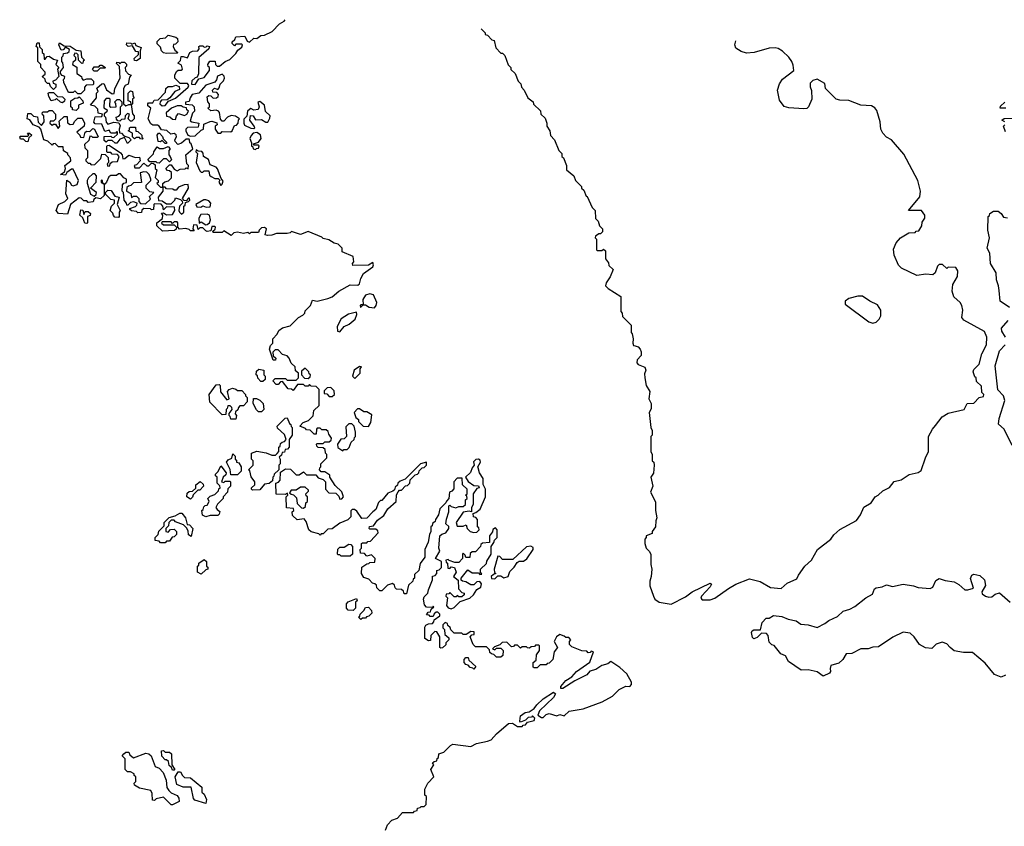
# Model space of a CAD drawing. Extents: x 1861455 to 2058065, y 200073 to 437907.
# Tile 300 of 574: x 1923930 to 1930467, y 389768 to 395123. Entities that reach past the tile are written whole.
import ezdxf

# ---------------------------------------------------------------- set-up
doc = ezdxf.new("R2010")
doc.units = 0

msp = doc.modelspace()

# ---------------------------------------------------------------- linework, layer by layer
at = {"layer": '0CON05XD'}
for points in [[(1924070, 394425), (1924075, 394420), (1924092.5, 394445), (1924090, 394485), (1924081.7, 394491.7), (1924080, 394505), (1924085, 394510), (1924115, 394510), (1924125, 394520), (1924145, 394520), (1924167.5, 394495), (1924167.5, 394462.5), (1924155, 394450), (1924131.7, 394448.3), (1924130, 394435), (1924145, 394422.5), (1924155, 394430), (1924168.3, 394428.3), (1924185, 394400), (1924197.5, 394415), (1924191.7, 394448.3), (1924225, 394480), (1924245, 394480), (1924248.3, 394438.3), (1924265, 394427.5), (1924285, 394430), (1924295, 394450), (1924315, 394470), (1924345, 394470), (1924360, 394435), (1924357.5, 394415), (1924310, 394375), (1924330, 394355), (1924333.3, 394343.3), (1924355, 394340), (1924363.6, 394376.4), (1924375, 394382.5), (1924395, 394380), (1924415, 394400), (1924427, 394397), (1924450, 394345), (1924445, 394340), (1924415, 394340), (1924408.3, 394348.3), (1924395, 394350), (1924388.3, 394321.7), (1924360, 394295), (1924361.7, 394271.7), (1924380, 394255), (1924380, 394205), (1924370, 394195), (1924370, 394185), (1924385, 394170), (1924395, 394170), (1924405, 394160), (1924428.3, 394161.7), (1924468.3, 394201.7), (1924475, 394230), (1924498.3, 394228.3), (1924518.3, 394208.3), (1924520, 394175), (1924510, 394165), (1924515, 394150), (1924528.3, 394151.7), (1924531.7, 394168.3), (1924545, 394180), (1924579.3, 394180.7), (1924590, 394215), (1924578.3, 394228.3), (1924545, 394230), (1924535, 394240), (1924511.7, 394241.7), (1924508.3, 394248.3), (1924508.3, 394281.7), (1924511.7, 394288.3), (1924525, 394290), (1924598.3, 394238.3), (1924610, 394225), (1924615, 394200), (1924628.3, 394201.7), (1924655, 394222.5), (1924698.3, 394208.3), (1924725, 394210), (1924730, 394185), (1924705, 394160), (1924690, 394155), (1924695, 394140), (1924725, 394140), (1924755, 394170), (1924775, 394152.5), (1924787, 394153), (1924805, 394170), (1924818.3, 394168.3), (1924828.3, 394158.3), (1924830, 394135), (1924840, 394125), (1924830, 394075), (1924850, 394055), (1924848.3, 394041.7), (1924840, 394035), (1924865, 394010), (1924880, 394010), (1924880, 393985), (1924850, 393945), (1924851.7, 393921.7), (1924875, 393920), (1924905, 393900), (1924935, 393900), (1924960, 393925), (1924965, 393940), (1924998.3, 393928.3), (1925008.3, 393918.3), (1925010, 393905), (1924990, 393885), (1924987.5, 393855), (1924990, 393845), (1925005, 393832.5), (1925020, 393845), (1925020, 393885), (1925028.3, 393891.7), (1925031.7, 393908.3), (1925050, 393915), (1925060, 393925), (1925058.3, 393938.3), (1925051.7, 393938.3), (1925035, 393920), (1925021.7, 393921.7), (1925010, 393935), (1925050, 394005), (1925048.3, 394028.3), (1925023, 394027), (1924985, 394010), (1924968.3, 393991.7), (1924955, 393990), (1924947, 393997), (1924905, 394000), (1924895, 394010), (1924880, 394010), (1924880, 394035), (1924893, 394047), (1924917, 394053), (1924937, 394073), (1924938.3, 394108.3), (1924925, 394120), (1924911.7, 394121.7), (1924900, 394135), (1924925, 394160), (1924935, 394160), (1924955, 394130), (1924975, 394120), (1924995, 394130), (1925027.5, 394132.5), (1925035, 394140), (1925048.3, 394131.7), (1925050, 394155), (1925040, 394165), (1925032.5, 394225), (1925080, 394265), (1925068.3, 394298.3), (1925060, 394305), (1925057.5, 394325), (1925055, 394330), (1925035, 394330), (1925005, 394302.5), (1924980, 394295), (1924963, 394313), (1924960, 394325), (1924970, 394345), (1924968.3, 394358.3), (1924955, 394367.5), (1924933, 394363), (1924907, 394387), (1924871.7, 394391.7), (1924856.4, 394416.4), (1924845, 394422.5), (1924813, 394423), (1924801.7, 394431.7), (1924782.5, 394465), (1924800, 394535), (1924781.7, 394551.7), (1924780, 394565), (1924785, 394570), (1924815, 394570), (1924821.7, 394588.3), (1924848.3, 394591.7), (1924898.3, 394641.7), (1924900, 394665), (1924915, 394680), (1924945, 394680), (1924967, 394687), (1924988.3, 394678.3), (1924991.7, 394658.3), (1924960, 394645), (1924926.7, 394603.3), (1924908.3, 394591.7), (1924871.7, 394588.3), (1924861.7, 394578.3), (1924860, 394565), (1924875, 394550), (1924895, 394553.3), (1924917.5, 394582.5), (1924965, 394602.5), (1925047.5, 394675), (1925052.5, 394685), (1925045, 394700), (1924995, 394700), (1924960, 394735), (1924960, 394755), (1924971.7, 394778.3), (1924982.5, 394787.5), (1925001.7, 394788.3), (1925010, 394795), (1925005, 394820), (1924980, 394835), (1924998.3, 394851.7), (1925001.7, 394878.3), (1925015, 394877.5), (1925045, 394870), (1925060, 394905), (1925077, 394913), (1925113, 394917), (1925121.7, 394928.3), (1925120, 394945), (1925125, 394950), (1925145, 394950), (1925155, 394940), (1925168.3, 394941.7), (1925175, 394950), (1925190, 394945), (1925185, 394930), (1925118.3, 394871.7), (1925117, 394763), (1925108.3, 394741.7), (1925095, 394737.5), (1925073.9, 394716.1), (1925070, 394695), (1925095, 394693.3), (1925120, 394730), (1925155, 394740), (1925190, 394785), (1925190, 394805), (1925181.7, 394811.7), (1925180, 394825), (1925191.7, 394848.3), (1925228.3, 394848.3), (1925230, 394825), (1925240, 394815), (1925255.8, 394814.2), (1925294, 394846), (1925325, 394858.8), (1925365, 394897.5), (1925379.3, 394920.7), (1925405, 394940), (1925410, 394955), (1925405, 394960), (1925365, 394960), (1925355, 394950), (1925340, 394965), (1925340, 394975), (1925358.3, 394991.7), (1925365, 395010), (1925425, 395012.5), (1925440.7, 394980.7), (1925455, 394973.3), (1925485, 395000), (1925505, 394998.8), (1925531.2, 395018.8), (1925555, 395020), (1925606, 395044), (1925654, 395096), (1925686.4, 395113.6), (1925691.5, 395122.7)], [(1924905, 394897.5), (1924885, 394902.5), (1924872.5, 394915), (1924865, 394940), (1924841.7, 394961.7), (1924841.7, 394978.3), (1924863, 394997), (1924898.3, 395001.7), (1924915, 395020), (1924967, 395007), (1924977, 394997), (1924980, 394975), (1924965, 394960), (1924951.7, 394958.3), (1924950, 394945), (1924960, 394920), (1924980, 394905), (1924975, 394900), (1924905, 394897.5)], [(1926993.6, 395061.4), (1927020, 395035), (1927020, 395025), (1927035, 395020), (1927065, 394990), (1927080, 394985), (1927090, 394935), (1927125, 394900), (1927135, 394900), (1927150, 394885), (1927173, 394823), (1927190, 394805), (1927191.7, 394791.7), (1927220, 394765), (1927240, 394715), (1927257, 394697), (1927262.5, 394675), (1927280, 394655), (1927302.5, 394605), (1927338.3, 394578.3), (1927341.7, 394561.7), (1927388.3, 394518.3), (1927390, 394495), (1927418.3, 394468.3), (1927430, 394435), (1927430, 394415), (1927450, 394385), (1927453, 394353), (1927480, 394325), (1927510, 394255), (1927530, 394235), (1927530, 394215), (1927540, 394205), (1927560, 394155), (1927560, 394125), (1927610, 394085), (1927620, 394055), (1927660, 394015), (1927660, 394005), (1927675, 393990), (1927691.7, 393951.7), (1927698.3, 393948.3), (1927730, 393875), (1927750, 393855), (1927753, 393803), (1927770, 393785), (1927780, 393755), (1927800, 393735), (1927800, 393715), (1927785, 393700), (1927775, 393700), (1927752.5, 393685), (1927750, 393675), (1927760, 393665), (1927760, 393595), (1927765, 393590), (1927795, 393590), (1927805, 393600), (1927818.3, 393588.3), (1927820, 393535), (1927838.3, 393508.3), (1927841.7, 393491.7), (1927870, 393465), (1927850, 393415), (1927822.5, 393375), (1927820, 393355), (1927837, 393337), (1927920, 393285), (1927920, 393185), (1927930, 393175), (1927931.7, 393151.7), (1927990, 393095), (1927990, 393045), (1927997, 393037), (1928002.5, 393005), (1928000, 392975), (1928005, 392960), (1928017, 392957), (1928035, 392950), (1928050, 392935), (1928057, 392917), (1928057, 392893), (1928030, 392865), (1928027.5, 392845), (1928035, 392832.5), (1928080, 392815), (1928087, 392797), (1928078.3, 392771.7), (1928080, 392745), (1928090, 392695), (1928112.5, 392655), (1928107.5, 392605), (1928122.5, 392575), (1928121.7, 392538.3), (1928110, 392515), (1928120, 392415), (1928130, 392395), (1928130, 392365), (1928120, 392355), (1928120, 392255), (1928130, 392235), (1928130, 392195), (1928140, 392185), (1928142.5, 392165), (1928137, 392113), (1928120, 392085), (1928132.5, 392025), (1928117.5, 391985), (1928151.7, 391921.7), (1928150, 391865), (1928160, 391815), (1928152.5, 391795), (1928150, 391755), (1928130, 391725), (1928128.3, 391711.7), (1928090, 391695), (1928090, 391685), (1928080, 391675), (1928080, 391645), (1928090, 391615), (1928110, 391595), (1928120, 391575), (1928120, 391505), (1928127.5, 391475), (1928122.5, 391425), (1928112.5, 391395), (1928112.5, 391365), (1928136.7, 391295), (1928147.5, 391275), (1928175, 391256.7), (1928255, 391242.5), (1928349.2, 391290.8), (1928395, 391324.3), (1928515, 391382.5), (1928522.5, 391375), (1928515, 391357.5), (1928456, 391295), (1928451.2, 391281.2), (1928460.5, 391270.5), (1928515, 391272.2), (1928545, 391281.4), (1928635, 391346.2), (1928685, 391376), (1928775, 391410), (1928845, 391392.9), (1928915, 391352.5), (1928985, 391346.7), (1929025, 391382.5), (1929089.3, 391410.7), (1929100, 391435), (1929143.3, 391495), (1929186.7, 391535), (1929227.5, 391605), (1929315.9, 391674.1), (1929335, 391702.5), (1929375, 391738.8), (1929485, 391797.5), (1929512.5, 391835), (1929533.9, 391886.1), (1929582.5, 391915), (1929610, 391955), (1929630, 391965), (1929660, 391995), (1929705, 392017.5), (1929735, 392057.5), (1929781.7, 392068.3), (1929835, 392102.5), (1929895, 392117.5), (1929915, 392130), (1929943.3, 392215), (1929963.3, 392255), (1929963.8, 392355), (1929990, 392405), (1930010.5, 392429.5), (1930053.9, 392486.1), (1930095, 392510), (1930200, 392535), (1930220, 392575), (1930265, 392577.5), (1930300, 392615), (1930328.3, 392621.7), (1930330, 392635), (1930318.3, 392648.3), (1930315, 392690), (1930281.7, 392721.7), (1930280, 392745), (1930271.7, 392751.7), (1930260, 392785), (1930265, 392800), (1930300, 392835), (1930317.5, 392905), (1930349.2, 392965), (1930350, 393015), (1930335, 393052.5), (1930197.7, 393127.7), (1930183.8, 393145), (1930191.2, 393195), (1930183.8, 393225), (1930173.3, 393245), (1930132.4, 393282.4), (1930120.5, 393320.5), (1930126.1, 393363.9), (1930157, 393417), (1930157.5, 393455), (1930145, 393477.5), (1930095, 393480), (1930085, 393470), (1930057, 393497), (1930035, 393497.5), (1930023, 393487), (1930007, 393443), (1929991.7, 393428.3), (1929945, 393432.5), (1929886.4, 393423.6), (1929785, 393472.5), (1929763.6, 393493.6), (1929735, 393560), (1929731.7, 393598.3), (1929749.3, 393640.7), (1929776.7, 393675), (1929810, 393695), (1929833, 393707), (1929875, 393710), (1929881.7, 393718.3), (1929898.3, 393721.7), (1929920, 393755), (1929921.7, 393778.3), (1929940, 393805), (1929940, 393825), (1929917, 393857), (1929830, 393855), (1929905, 393947.5), (1929910, 393985), (1929892.5, 394055), (1929800.7, 394230.7), (1929717.5, 394325), (1929685, 394342.5), (1929659.3, 394369.3), (1929647.5, 394395), (1929642.5, 394445), (1929620.7, 394520.7), (1929607.7, 394537.7), (1929585, 394551.2), (1929515, 394556.2), (1929435, 394586.2), (1929375, 394587.5), (1929350, 394595), (1929280, 394665), (1929275, 394700), (1929225, 394727.5), (1929195, 394720), (1929178.3, 394701.7), (1929177, 394677), (1929187, 394653), (1929190, 394595), (1929167.5, 394545), (1929156.4, 394533.6), (1929135, 394530), (1929037, 394537), (1929005, 394546.7), (1928975, 394587.5), (1928960, 394655), (1928975, 394697.5), (1928995, 394728.8), (1929070, 394785), (1929065, 394820), (1929056.7, 394845), (1929036.7, 394875), (1928995, 394913.3), (1928965, 394931.2), (1928945, 394936.7), (1928906.4, 394933.6), (1928806.1, 394903.9), (1928755, 394900), (1928720.5, 394910.5), (1928683.9, 394933.9), (1928678.8, 394955), (1928684, 394981.8)], [(1924155, 394660), (1924135, 394680), (1924128.3, 394698.3), (1924115, 394700), (1924101.7, 394711.7), (1924098.3, 394728.3), (1924080, 394745), (1924098.3, 394761.7), (1924100, 394775), (1924070, 394805), (1924070, 394825), (1924050, 394845), (1924050, 394935), (1924040, 394945), (1924045, 394970), (1924058.3, 394968.3), (1924061.7, 394941.7), (1924080, 394925), (1924080, 394905), (1924090, 394895), (1924091.7, 394861.7), (1924098.3, 394861.7), (1924111.7, 394878.3), (1924125, 394880), (1924155, 394860), (1924180, 394855), (1924170, 394825), (1924190, 394805), (1924180, 394795), (1924190, 394745), (1924168.3, 394721.7), (1924150, 394715), (1924151.7, 394701.7), (1924170, 394695), (1924170, 394675), (1924155, 394660)], [(1924335, 394630), (1924315, 394630), (1924295, 394650), (1924285, 394640), (1924255, 394640), (1924222.5, 394705), (1924220, 394725), (1924228.3, 394731.7), (1924230, 394745), (1924211.7, 394751.7), (1924200, 394765), (1924201.7, 394778.3), (1924220, 394805), (1924217, 394837), (1924210, 394845), (1924210, 394875), (1924218.3, 394881.7), (1924221.7, 394898.3), (1924248.3, 394901.7), (1924258.3, 394911.7), (1924260, 394925), (1924235, 394940), (1924218.3, 394921.7), (1924205, 394920), (1924190, 394955), (1924195, 394970), (1924225, 394950), (1924265, 394947.5), (1924305, 394920), (1924337, 394917), (1924340, 394875), (1924360, 394855), (1924351.7, 394848.3), (1924350, 394835), (1924342.5, 394832.5), (1924320, 394855), (1924318.3, 394888.3), (1924308.3, 394898.3), (1924295, 394900), (1924290, 394885), (1924300, 394875), (1924300, 394855), (1924281.7, 394838.3), (1924280, 394825), (1924308.3, 394808.3), (1924310, 394765), (1924340, 394745), (1924341.7, 394731.7), (1924351.7, 394721.7), (1924375, 394730), (1924405, 394730), (1924420, 394715), (1924420, 394695), (1924415, 394690), (1924371.7, 394688.3), (1924360, 394675), (1924360, 394655), (1924335, 394630)], [(1924705, 394850), (1924691.7, 394851.7), (1924690, 394865), (1924718.3, 394891.7), (1924718.3, 394908.3), (1924701.7, 394911.7), (1924678.3, 394948.3), (1924650, 394945), (1924640, 394955), (1924641.7, 394968.3), (1924667, 394967), (1924675, 394960), (1924695, 394970), (1924701.7, 394951.7), (1924737.5, 394937.5), (1924730, 394915), (1924730, 394865), (1924705, 394850)], [(1924645, 394300), (1924625, 394340), (1924595, 394330), (1924575, 394302.5), (1924563, 394303), (1924545, 394320), (1924515, 394320), (1924505, 394310), (1924491.7, 394321.7), (1924491.7, 394348.3), (1924535, 394350), (1924541.7, 394341.7), (1924555, 394340), (1924578.3, 394361.7), (1924580, 394375), (1924575, 394380), (1924565, 394370), (1924535, 394370), (1924525, 394390), (1924495, 394380), (1924475, 394430), (1924431.7, 394431.7), (1924422.5, 394442.5), (1924431.7, 394478.3), (1924475, 394480), (1924480, 394495), (1924451.7, 394501.7), (1924448.3, 394528.3), (1924428.3, 394548.3), (1924400, 394555), (1924440, 394605), (1924440, 394635), (1924450, 394645), (1924441.7, 394668.3), (1924475, 394697.5), (1924488.3, 394698.3), (1924507, 394657), (1924545, 394630), (1924557, 394633), (1924562.5, 394665), (1924597.5, 394735), (1924591.7, 394811.7), (1924571.7, 394831.7), (1924575, 394840), (1924588.3, 394838.3), (1924595, 394830), (1924605, 394840), (1924625, 394840), (1924638.3, 394828.3), (1924640, 394815), (1924630, 394805), (1924633, 394783), (1924651.7, 394761.7), (1924670, 394755), (1924658.3, 394741.7), (1924650, 394695), (1924630, 394685), (1924620, 394665), (1924620, 394565), (1924635, 394550), (1924655, 394560), (1924670, 394560), (1924678.3, 394498.3), (1924690, 394485), (1924690, 394465), (1924675, 394450), (1924665, 394450), (1924650, 394465), (1924660, 394495), (1924645, 394500), (1924630, 394485), (1924628.3, 394461.7), (1924605, 394460), (1924595, 394450), (1924581.7, 394451.7), (1924571.7, 394461.7), (1924570, 394475), (1924588.3, 394481.7), (1924600, 394495), (1924600, 394545), (1924610, 394555), (1924610, 394575), (1924595, 394590), (1924575, 394590), (1924560, 394575), (1924567, 394567), (1924568.3, 394541.7), (1924535, 394540), (1924528.3, 394548.3), (1924530, 394595), (1924525, 394600), (1924505, 394600), (1924490, 394585), (1924488.3, 394538.3), (1924510, 394525), (1924508.3, 394511.7), (1924491.7, 394498.3), (1924490, 394485), (1924500, 394475), (1924503, 394443), (1924515, 394430), (1924555, 394442.5), (1924588.3, 394438.3), (1924597.5, 394417.5), (1924590, 394395), (1924591.7, 394371.7), (1924605, 394370), (1924621.7, 394351.7), (1924655, 394340), (1924670, 394325), (1924645, 394300)], [(1924445, 394780), (1924425, 394780), (1924413, 394793), (1924425, 394810), (1924455, 394810), (1924465, 394820), (1924475, 394820), (1924500, 394805), (1924495, 394800), (1924465, 394800), (1924445, 394780)], [(1925065, 394350), (1925095, 394352.5), (1925135, 394390), (1925150, 394395), (1925151.7, 394428.3), (1925195, 394447.5), (1925205, 394450), (1925238.3, 394438.3), (1925240, 394425), (1925227.5, 394415), (1925227.5, 394395), (1925245, 394370), (1925265, 394370), (1925275, 394380), (1925331.7, 394378.3), (1925340, 394385), (1925355, 394420), (1925368.3, 394421.7), (1925380, 394435), (1925383, 394457), (1925390, 394465), (1925363.3, 394483.3), (1925335, 394487.5), (1925310, 394475), (1925285, 394450), (1925275, 394450), (1925263, 394463), (1925257, 394507), (1925250, 394515), (1925235, 394522.5), (1925198.3, 394518.3), (1925180, 394535), (1925190, 394545), (1925190, 394565), (1925178.3, 394578.3), (1925175, 394610), (1925185, 394620), (1925198.3, 394618.3), (1925215, 394602.5), (1925237, 394603), (1925248.3, 394611.7), (1925250, 394625), (1925238.3, 394638.3), (1925211.7, 394641.7), (1925210, 394655), (1925223, 394667), (1925245, 394660), (1925255, 394670), (1925260, 394695), (1925283, 394717), (1925290, 394735), (1925288.3, 394748.3), (1925275, 394760), (1925242.3, 394747.7), (1925237, 394723), (1925225, 394707.5), (1925165, 394687.5), (1925120, 394635), (1925075, 394626.2), (1925061.2, 394605), (1925055, 394580), (1925030, 394575), (1925031.7, 394561.7), (1925075, 394557.5), (1925087.5, 394545), (1925090, 394515), (1925078.3, 394501.7), (1925061.7, 394451.7), (1925073.6, 394443.6), (1925120, 394435), (1925115, 394410), (1925043, 394407), (1925033, 394397), (1925032.5, 394385), (1925046.2, 394356.2), (1925065, 394350)], [(1924215, 394570), (1924200, 394575), (1924175, 394600), (1924165, 394590), (1924140, 394585), (1924123, 394613), (1924120, 394635), (1924125, 394640), (1924155, 394640), (1924181.7, 394611.7), (1924215, 394610), (1924230, 394595), (1924228.3, 394581.7), (1924215, 394570)], [(1924675, 394560), (1924670, 394560), (1924668.3, 394578.3), (1924650, 394585), (1924650, 394635), (1924665, 394650), (1924680, 394645), (1924682.5, 394612.5), (1924690, 394605), (1924680, 394595), (1924680, 394565), (1924675, 394560)], [(1924305, 394520), (1924280, 394525), (1924280, 394535), (1924270, 394545), (1924270, 394585), (1924295, 394602.5), (1924317, 394603), (1924325, 394610), (1924350, 394585), (1924351.7, 394568.3), (1924320, 394555), (1924320, 394535), (1924305, 394520)], [(1925485, 394400), (1925490, 394405), (1925487.5, 394415), (1925457.5, 394455), (1925463, 394487), (1925480, 394485), (1925495, 394457.5), (1925535, 394460), (1925565, 394442.5), (1925577.5, 394442.5), (1925591.7, 394468.3), (1925592.5, 394485), (1925563, 394513), (1925556.2, 394556.2), (1925525, 394580), (1925510, 394575), (1925520, 394545), (1925513, 394527), (1925485, 394522.5), (1925465, 394532.5), (1925455, 394527.5), (1925442.5, 394515), (1925438.3, 394481.7), (1925418.3, 394461.7), (1925417.5, 394435), (1925423.3, 394423.3), (1925465, 394402.5), (1925485, 394400)], [(1930477.5, 394535), (1930440, 394535), (1930441.7, 394548.3), (1930470, 394575)], [(1926235, 391510), (1926248.3, 391511.7), (1926255, 391520), (1926288.3, 391521.7), (1926290, 391545), (1926265, 391570), (1926235, 391560), (1926218.3, 391578.3), (1926191.7, 391581.7), (1926190, 391605), (1926200, 391615), (1926200, 391645), (1926205, 391650), (1926235, 391650), (1926241.7, 391658.3), (1926258.3, 391661.7), (1926310, 391715), (1926308.3, 391728.3), (1926295, 391740), (1926255, 391740), (1926250, 391745), (1926251.7, 391758.3), (1926278.3, 391761.7), (1926305, 391800), (1926348.3, 391831.7), (1926373.6, 391876.4), (1926430, 391925), (1926432.5, 391967.5), (1926441.7, 391988.3), (1926451.7, 391998.3), (1926465, 392000), (1926491.7, 392028.3), (1926505, 392030), (1926520, 392045), (1926521.7, 392068.3), (1926555, 392100), (1926570, 392105), (1926580, 392115), (1926581.7, 392128.3), (1926601.7, 392148.3), (1926615, 392150), (1926630, 392165), (1926630, 392185), (1926590, 392175), (1926488.3, 392071.7), (1926455, 392060), (1926440, 392045), (1926438.3, 392031.7), (1926421.7, 392018.3), (1926418.3, 392001.7), (1926408.3, 391991.7), (1926375, 391980), (1926335, 391930), (1926325, 391930), (1926311.7, 391918.3), (1926295, 391870), (1926273.6, 391856.4), (1926235, 391812.5), (1926201.7, 391811.7), (1926169.3, 391859.3), (1926151.7, 391871.7), (1926138.3, 391871.7), (1926128.3, 391861.7), (1926127.5, 391822.5), (1926108.3, 391801.7), (1926055, 391780), (1926005, 391742.5), (1925975, 391740), (1925945, 391710), (1925931.7, 391708.3), (1925925, 391700), (1925915, 391710), (1925865, 391722.5), (1925850, 391735), (1925831.7, 391791.7), (1925818.3, 391808.3), (1925773, 391803), (1925741.7, 391831.7), (1925740, 391855), (1925750, 391865), (1925748.3, 391878.3), (1925701.7, 391881.7), (1925700, 391955), (1925710, 391965), (1925708.3, 391978.3), (1925695, 391970), (1925631.7, 391971.7), (1925630, 392045), (1925648.3, 392051.7), (1925660, 392065), (1925661.7, 392118.3), (1925695, 392140), (1925728.3, 392138.3), (1925765, 392100), (1925785, 392100), (1925815, 392120), (1925835, 392100), (1925895, 392100), (1925911.7, 392081.7), (1925945, 392070), (1925960, 392055), (1925960, 392005), (1925981.7, 391981.7), (1926028.3, 391978.3), (1926048.3, 391958.3), (1926055, 391940), (1926068.3, 391941.7), (1926080, 391955), (1926068.3, 391988.3), (1926025, 392030), (1925990, 392085), (1925988.3, 392098.3), (1925955, 392120), (1925931.7, 392121.7), (1925920, 392135), (1925921.7, 392148.3), (1925930, 392155), (1925930, 392175), (1925970, 392215), (1925970, 392235), (1925960, 392245), (1925958.3, 392268.3), (1925945, 392280), (1925911.7, 392281.7), (1925901.7, 392291.7), (1925900, 392305), (1925905, 392310), (1925945, 392310), (1925955, 392320), (1925985, 392320), (1925998.3, 392331.7), (1926000, 392345), (1925981.7, 392371.7), (1925978.3, 392388.3), (1925965, 392400), (1925935, 392400), (1925925, 392410), (1925905, 392410), (1925900, 392405), (1925898.3, 392371.7), (1925885, 392370), (1925858.3, 392398.3), (1925835, 392400), (1925828.3, 392408.3), (1925790, 392425), (1925811.7, 392448.3), (1925848.3, 392461.7), (1925878.3, 392491.7), (1925881.7, 392528.3), (1925918.3, 392561.7), (1925918.3, 392668.3), (1925898.3, 392688.3), (1925865, 392690), (1925855, 392700), (1925845, 392690), (1925825, 392690), (1925815, 392700), (1925775, 392700), (1925745, 392660), (1925735, 392670), (1925711.7, 392671.7), (1925675, 392720), (1925661.7, 392718.3), (1925645, 392700), (1925631.7, 392701.7), (1925610, 392725), (1925625, 392740), (1925695, 392740), (1925705, 392730), (1925765, 392730), (1925780, 392745), (1925780, 392775), (1925761.7, 392791.7), (1925758.3, 392818.3), (1925731.7, 392841.7), (1925720, 392875), (1925705, 392890), (1925675, 392900), (1925645, 392930), (1925625, 392930), (1925610, 392915), (1925611.7, 392891.7), (1925630, 392875), (1925628.3, 392861.7), (1925611.7, 392861.7), (1925587.5, 392935), (1925595, 392960), (1925610, 392975), (1925610, 393005), (1925640, 393035), (1925650.7, 393059.3), (1925675, 393076.7), (1925725, 393090), (1925780, 393145), (1925809.3, 393160.7), (1925822.5, 393175), (1925825, 393190), (1925860, 393225), (1925875, 393260), (1925905, 393253.3), (1925975, 393272.5), (1926005, 393282.5), (1926049.3, 393320.7), (1926125, 393362.5), (1926175, 393360), (1926185, 393370), (1926194, 393405), (1926211.7, 393438.3), (1926275, 393482.5), (1926280, 393495), (1926275, 393510), (1926245, 393492.5), (1926141.7, 393491.7), (1926140, 393505), (1926147.5, 393515), (1926145, 393550), (1926071.7, 393581.7), (1926070, 393605), (1926045, 393632.5), (1926018.3, 393638.3), (1925981.7, 393661.7), (1925945, 393670), (1925935, 393680), (1925845, 393717.5), (1925795, 393697.5), (1925735, 393717.5), (1925725, 393707.5), (1925705, 393702.5), (1925635, 393703.3), (1925605, 393692.5), (1925575, 393690), (1925560, 393695), (1925567.5, 393735), (1925555, 393742.5), (1925535, 393740), (1925520, 393725), (1925515, 393710), (1925465, 393710), (1925455, 393700), (1925445, 393710), (1925415, 393702.5), (1925375, 393712.5), (1925351.7, 393708.3), (1925335, 393690), (1925285, 393720), (1925275, 393710), (1925215, 393710), (1925211.7, 393718.3), (1925227, 393733), (1925230, 393745), (1925225, 393750), (1925205, 393750), (1925198.3, 393721.7), (1925175, 393717.5), (1925165, 393720), (1925145, 393740), (1925125, 393740), (1925115, 393730), (1925108.3, 393758.3), (1925085, 393760), (1925080, 393735), (1925088.3, 393721.7), (1925065, 393720), (1925055, 393730), (1925033, 393737), (1924991.7, 393731.7), (1924980, 393745), (1924980, 393775), (1924975, 393780), (1924955, 393780), (1924945, 393770), (1924935, 393780), (1924875, 393780), (1924871.7, 393771.7), (1924885, 393760), (1924955, 393760), (1924970, 393745), (1924968.3, 393731.7), (1924957, 393723), (1924878.3, 393718.3), (1924840, 393755), (1924840, 393775), (1924877, 393803), (1924880, 393825), (1924871.7, 393838.3), (1924885, 393840), (1924905, 393827.5), (1924945, 393830), (1924960, 393855), (1924958.3, 393878.3), (1924905, 393880), (1924885, 393860), (1924880, 393885), (1924868.3, 393898.3), (1924825, 393900), (1924820, 393895), (1924818.3, 393861.7), (1924805, 393860), (1924797.5, 393867.5), (1924755, 393870), (1924741.7, 393858.3), (1924738.3, 393841.7), (1924715, 393840), (1924705, 393850), (1924673, 393853), (1924661.7, 393861.7), (1924661.7, 393868.3), (1924698.3, 393881.7), (1924708.3, 393891.7), (1924710, 393905), (1924685, 393912.5), (1924665, 393910), (1924648.3, 393891.7), (1924641.7, 393891.7), (1924640, 393905), (1924622.5, 393925), (1924620, 393975), (1924610, 393985), (1924613, 394027), (1924621.7, 394038.3), (1924638.3, 394041.7), (1924640, 394065), (1924621.7, 394071.7), (1924598.3, 394098.3), (1924585, 394100), (1924571.7, 394088.3), (1924535, 394087.5), (1924520.7, 394079.3), (1924507, 394043), (1924495, 394030), (1924480, 394040), (1924480, 394055), (1924471.7, 394058.3), (1924471.7, 394041.7), (1924490, 394030), (1924490, 393955), (1924467, 393933), (1924435, 393940), (1924421.7, 393928.3), (1924417.5, 393912.5), (1924385, 393910), (1924375, 393920), (1924355, 393920), (1924338.3, 393938.3), (1924325, 393940), (1924267.5, 393895), (1924248.3, 393831.7), (1924187, 393837), (1924172.5, 393855), (1924187.5, 393895), (1924230, 393915), (1924250, 393935), (1924237, 393967), (1924243, 394057), (1924262.5, 394045), (1924273.6, 394023.6), (1924285, 394020), (1924311.7, 394028.3), (1924320, 394055), (1924285, 394130), (1924275, 394130), (1924242.5, 394107.5), (1924235, 394090), (1924200, 394095), (1924228.3, 394111.7), (1924233.3, 394135), (1924230, 394155), (1924270, 394185), (1924267.5, 394205), (1924250, 394225), (1924250, 394235), (1924221.7, 394251.7), (1924218.3, 394278.3), (1924188.3, 394278.3), (1924165, 394300), (1924151.7, 394298.3), (1924145, 394290), (1924117, 394317), (1924090, 394325), (1924070, 394395), (1924058.3, 394408.3), (1924020, 394425), (1923998.3, 394458.3), (1923980, 394465), (1923985, 394500), (1924005, 394500), (1924021.7, 394481.7), (1924048.3, 394478.3), (1924053, 394443), (1924070, 394425)], [(1924965, 394460), (1924970, 394485), (1924985, 394500), (1925025, 394487.5), (1925040, 394495), (1925050, 394515), (1925040, 394525), (1925038.3, 394538.3), (1925015, 394542.5), (1925001.7, 394551.7), (1924975, 394551.2), (1924937.5, 394535), (1924902.5, 394505), (1924905, 394482.5), (1924927, 394477), (1924945, 394462.5), (1924965, 394460)], [(1930470, 394445), (1930450, 394455), (1930465, 394466.7), (1930530, 394470)], [(1923985, 394312.5), (1923970, 394315), (1923955, 394330), (1923935, 394330), (1923930, 394345), (1923935, 394350), (1923985, 394350), (1923990, 394355), (1923981.7, 394368.3), (1923995, 394370), (1924010, 394355), (1923991.7, 394338.3), (1923985, 394312.5)], [(1924745, 394330), (1924731.7, 394331.7), (1924725, 394340), (1924705, 394340), (1924691.7, 394331.7), (1924680, 394345), (1924678.3, 394368.3), (1924650, 394385), (1924658.3, 394391.7), (1924660, 394405), (1924665, 394410), (1924698.3, 394408.3), (1924701.7, 394381.7), (1924715, 394380), (1924740, 394355), (1924741.7, 394341.7), (1924750, 394335), (1924745, 394330)], [(1924905, 394300), (1924895, 394300), (1924875, 394320), (1924865, 394312.5), (1924850, 394315), (1924842.5, 394355), (1924851.7, 394368.3), (1924858.3, 394368.3), (1924878.3, 394348.3), (1924881.7, 394331.7), (1924905, 394310), (1924905, 394300)], [(1925495, 394260), (1925501.7, 394268.3), (1925515, 394270), (1925520, 394285), (1925515, 394290), (1925485, 394290), (1925481.7, 394298.3), (1925515, 394310), (1925533.3, 394335), (1925528.3, 394358.3), (1925503.9, 394373.9), (1925480.8, 394369.2), (1925465.7, 394354.3), (1925458.8, 394335), (1925470, 394305), (1925470, 394285), (1925478.3, 394278.3), (1925480, 394265), (1925495, 394260)], [(1930475, 394377.5), (1930462.5, 394415), (1930470, 394425)], [(1924855, 394170), (1924841.7, 394171.7), (1924835, 394180), (1924795, 394180), (1924780, 394195), (1924818.3, 394231.7), (1924820, 394245), (1924841.7, 394278.3), (1924858.3, 394268.3), (1924885, 394267.5), (1924915, 394280), (1924930, 394265), (1924920, 394255), (1924920, 394225), (1924930, 394215), (1924937, 394193), (1924925, 394180), (1924905, 394200), (1924885, 394200), (1924855, 394170)], [(1925265, 394022.5), (1925275, 394030), (1925281.7, 394051.7), (1925268.3, 394068.3), (1925243.6, 394133.6), (1925233.6, 394143.6), (1925195, 394160), (1925182.5, 394195), (1925150, 394215), (1925147, 394237), (1925138.3, 394248.3), (1925115, 394250), (1925101.7, 394258.3), (1925100, 394245), (1925110, 394235), (1925102.5, 394175), (1925125, 394120), (1925135, 394110), (1925145, 394110), (1925155, 394120), (1925185, 394120), (1925191.2, 394091.2), (1925200.7, 394080.7), (1925225, 394067.5), (1925247.5, 394067.5), (1925258.3, 394058.3), (1925252.5, 394045), (1925265, 394022.5)], [(1924765, 393900), (1924798.3, 393931.7), (1924791.7, 393948.3), (1924820, 393975), (1924795, 393980), (1924770, 394005), (1924770, 394025), (1924800, 394055), (1924800, 394065), (1924790, 394095), (1924775, 394110), (1924755, 394112.5), (1924730, 394105), (1924738.3, 394041.7), (1924685, 394040), (1924668.3, 394021.7), (1924651.7, 394018.3), (1924641.7, 394008.3), (1924640, 393985), (1924668.3, 393968.3), (1924671.7, 393941.7), (1924685, 393950), (1924705, 393950), (1924720, 393935), (1924720, 393915), (1924731.7, 393901.7), (1924765, 393900)], [(1924425, 393950), (1924438.3, 393961.7), (1924440, 393975), (1924400, 394005), (1924437, 394043), (1924440, 394085), (1924428.3, 394098.3), (1924415, 394100), (1924386.4, 394073.6), (1924377.5, 394055), (1924377, 394037), (1924400, 393965), (1924425, 393950)], [(1924585, 393810), (1924561.7, 393811.7), (1924551.7, 393821.7), (1924548.3, 393838.3), (1924530, 393855), (1924540, 393885), (1924560, 393905), (1924560, 393925), (1924535, 393930), (1924501.7, 393961.7), (1924500, 393975), (1924515, 393990), (1924538.3, 393988.3), (1924561.7, 393951.7), (1924590, 393945), (1924577.5, 393895), (1924597.5, 393855), (1924590, 393845), (1924590, 393815), (1924585, 393810)], [(1925168.3, 393878.3), (1925195, 393880), (1925200, 393905), (1925185, 393920), (1925165, 393927.5), (1925153, 393927), (1925100, 393895), (1925105, 393880), (1925131.7, 393878.3), (1925145, 393887.5), (1925168.3, 393878.3)], [(1924375, 393770), (1924361.7, 393771.7), (1924348.3, 393808.3), (1924330, 393825), (1924335, 393860), (1924348.3, 393858.3), (1924355, 393830), (1924365, 393850), (1924385, 393850), (1924400, 393835), (1924398.3, 393821.7), (1924380, 393815), (1924380, 393775), (1924375, 393770)], [(1930501.7, 393211.7), (1930440, 393255), (1930432, 393325), (1930428.8, 393355), (1930414.2, 393395), (1930412.7, 393442.7), (1930376.2, 393505), (1930371.7, 393571.7), (1930353.3, 393605), (1930367.5, 393675), (1930356.7, 393725), (1930360, 393815), (1930368.3, 393821.7), (1930370, 393835), (1930395, 393852.5), (1930425, 393852.5), (1930446.4, 393836.4), (1930461.7, 393811.7), (1930487, 393807)], [(1925165, 393760), (1925175, 393762.5), (1925190, 393775), (1925197.5, 393795), (1925190, 393825), (1925175, 393832.5), (1925131.7, 393828.3), (1925120, 393805), (1925121.7, 393771.7), (1925135, 393780), (1925165, 393760)], [(1926285, 393210), (1926297.5, 393225), (1926300, 393245), (1926280, 393295), (1926255, 393303.3), (1926226.4, 393293.6), (1926207.5, 393265), (1926210, 393230), (1926195, 393230), (1926190, 393225), (1926191.7, 393211.7), (1926210, 393230), (1926225, 393230), (1926250, 393215), (1926285, 393210)], [(1929595, 393108.8), (1929615, 393113.8), (1929636.7, 393135), (1929646.4, 393156.4), (1929646.2, 393195), (1929625, 393230), (1929575, 393253.3), (1929525, 393286.2), (1929495, 393286.2), (1929435, 393271.2), (1929410, 393255), (1929410, 393235), (1929566.4, 393116.4), (1929595, 393108.8)], [(1926055, 393050), (1926083.8, 393086.2), (1926118.3, 393101.7), (1926156.4, 393133.6), (1926167.5, 393165), (1926165, 393180), (1926113, 393167), (1926065, 393137.5), (1926037.5, 393085), (1926040, 393055), (1926055, 393050)], [(1930474, 393015), (1930451.2, 393055), (1930448.8, 393075), (1930493.1, 393125)], [(1930518.8, 392295), (1930466.2, 392405), (1930428.3, 392438.3), (1930432.2, 392475), (1930469.5, 392595), (1930462.5, 392625), (1930423.3, 392665), (1930407.1, 392825), (1930435.7, 392925), (1930472.9, 392965)], [(1925545, 392720), (1925531.7, 392721.7), (1925511.7, 392741.7), (1925508.3, 392758.3), (1925500, 392765), (1925501.7, 392788.3), (1925518.3, 392801.7), (1925550, 392795), (1925550, 392765), (1925560, 392755), (1925560, 392735), (1925545, 392720)], [(1925845, 392740), (1925858.3, 392751.7), (1925860, 392765), (1925851.7, 392771.7), (1925850, 392785), (1925825, 392810), (1925801.7, 392788.3), (1925800, 392765), (1925821.7, 392741.7), (1925845, 392740)], [(1926155, 392740), (1926190, 392775), (1926190, 392805), (1926198.3, 392818.3), (1926185, 392820), (1926150, 392795), (1926140, 392755), (1926155, 392740)], [(1925365, 392470), (1925331.7, 392471.7), (1925328.3, 392488.3), (1925320, 392495), (1925321.7, 392508.3), (1925340, 392535), (1925338.3, 392548.3), (1925328.3, 392558.3), (1925311.7, 392558.3), (1925308.3, 392541.7), (1925300, 392535), (1925298.3, 392501.7), (1925275, 392500), (1925193, 392583), (1925187.5, 392635), (1925235, 392697.5), (1925255, 392700), (1925260, 392695), (1925263, 392653), (1925305, 392600), (1925320, 392605), (1925310, 392655), (1925321.7, 392668.3), (1925343, 392677), (1925365, 392670), (1925375, 392660), (1925405, 392660), (1925430, 392635), (1925430, 392625), (1925440, 392615), (1925440, 392585), (1925415, 392560), (1925391.7, 392558.3), (1925381.7, 392548.3), (1925378.3, 392531.7), (1925361.7, 392518.3), (1925360, 392505), (1925370, 392495), (1925365, 392470)], [(1926005, 392620), (1926020, 392635), (1926018.3, 392658.3), (1925995, 392680), (1925971.7, 392678.3), (1925951.7, 392658.3), (1925951.7, 392641.7), (1925968.3, 392638.3), (1925985, 392620), (1926005, 392620)], [(1925535, 392520), (1925515, 392520), (1925503, 392533), (1925480, 392575), (1925481.7, 392608.3), (1925501.7, 392608.3), (1925525, 392597.5), (1925547.5, 392575), (1925550, 392535), (1925535, 392520)], [(1926245, 392422.5), (1926261.7, 392448.3), (1926268.3, 392498.3), (1926235, 392520), (1926215, 392520), (1926185, 392540), (1926171.7, 392538.3), (1926150, 392515), (1926161.7, 392481.7), (1926178.3, 392468.3), (1926180, 392455), (1926210, 392425), (1926245, 392422.5)], [(1925475, 392000), (1925470, 392005), (1925470, 392015), (1925490, 392035), (1925490, 392055), (1925466.7, 392086.7), (1925457, 392127), (1925450, 392135), (1925480, 392165), (1925480, 392195), (1925470, 392205), (1925470, 392245), (1925505, 392257.5), (1925567, 392247), (1925605, 392232.5), (1925627.5, 392232.5), (1925638.3, 392241.7), (1925650, 392255), (1925650, 392285), (1925658.3, 392291.7), (1925661.7, 392308.3), (1925671.7, 392318.3), (1925688.3, 392321.7), (1925700, 392335), (1925688.3, 392368.3), (1925641.7, 392411.7), (1925640, 392425), (1925691.7, 392478.3), (1925705, 392480), (1925721.7, 392441.7), (1925730, 392435), (1925731.7, 392421.7), (1925740, 392415), (1925740, 392365), (1925720, 392335), (1925720, 392285), (1925708.3, 392271.7), (1925691.7, 392268.3), (1925688.3, 392251.7), (1925671.7, 392248.3), (1925668.3, 392231.7), (1925651.7, 392218.3), (1925660, 392205), (1925660, 392175), (1925650, 392165), (1925650, 392135), (1925620, 392105), (1925618.3, 392091.7), (1925610, 392085), (1925608.3, 392061.7), (1925587, 392043), (1925555, 392040), (1925525, 392002.5), (1925475, 392000)], [(1926075, 392260), (1926081.7, 392268.3), (1926105, 392270), (1926118.3, 392281.7), (1926131.7, 392318.3), (1926150, 392335), (1926151.7, 392348.3), (1926160, 392355), (1926160, 392385), (1926150, 392425), (1926135, 392440), (1926115, 392440), (1926095, 392420), (1926100, 392355), (1926085, 392340), (1926061.7, 392338.3), (1926040, 392305), (1926041.7, 392281.7), (1926075, 392260)], [(1925375, 392100), (1925331.7, 392101.7), (1925327, 392137), (1925302.5, 392185), (1925315, 392200), (1925338.3, 392211.7), (1925345, 392240), (1925360, 392225), (1925360, 392205), (1925368.3, 392198.3), (1925370, 392185), (1925385, 392180), (1925400, 392155), (1925400, 392125), (1925375, 392100)], [(1925165, 391822.5), (1925143, 391833), (1925140, 391865), (1925148.3, 391871.7), (1925151.7, 391888.3), (1925161.7, 391898.3), (1925175, 391900), (1925187, 391923), (1925180, 391945), (1925195, 391960), (1925225, 391970), (1925250, 391995), (1925251.7, 392008.3), (1925260, 392015), (1925258.3, 392028.3), (1925240, 392045), (1925240, 392085), (1925230, 392095), (1925230, 392105), (1925247, 392123), (1925265, 392160), (1925300, 392115), (1925298.3, 392101.7), (1925280, 392085), (1925270, 392055), (1925285, 392050), (1925295, 392060), (1925325, 392060), (1925330, 392055), (1925330, 392025), (1925311.7, 392008.3), (1925310, 391985), (1925280, 391955), (1925280, 391945), (1925243.6, 391906.4), (1925232.5, 391885), (1925240, 391870), (1925258.3, 391858.3), (1925255, 391840), (1925245, 391830), (1925195, 391830), (1925165, 391822.5)], [(1926945, 391717.5), (1926965, 391720), (1926980, 391735), (1926978.3, 391748.3), (1926970, 391755), (1926970, 391805), (1926958.3, 391818.3), (1926941.7, 391821.7), (1926940, 391845), (1926958.3, 391851.7), (1926986.1, 391873.9), (1927022.5, 391955), (1927022.5, 392005), (1927007, 392037), (1927006.4, 392076.4), (1926982.5, 392115), (1926973.3, 392146.7), (1926972.5, 392155), (1926990, 392185), (1926987.3, 392197.3), (1926975, 392204.2), (1926957.5, 392202.5), (1926941.7, 392188.3), (1926947.5, 392165), (1926932.9, 392147.1), (1926923.6, 392116.4), (1926890, 392085), (1926907, 392057), (1926945, 392030), (1926975, 392027.5), (1926980, 392015), (1926965, 392010), (1926940, 391975), (1926940, 391905), (1926930, 391885), (1926930, 391855), (1926915, 391860), (1926875, 391853.3), (1926827.5, 391785), (1926835, 391760), (1926875, 391760), (1926895, 391770), (1926900, 391745), (1926920, 391725), (1926945, 391717.5)], [(1926358.3, 389741.7), (1926371.7, 389778.3), (1926401.7, 389808.3), (1926438.3, 389821.7), (1926471.7, 389858.3), (1926545, 389860), (1926551.7, 389868.3), (1926568.3, 389871.7), (1926571.7, 389888.3), (1926588.3, 389891.7), (1926595, 389900), (1926615, 389900), (1926628.3, 389911.7), (1926630, 389965), (1926620, 389975), (1926620, 390015), (1926640, 390055), (1926680, 390095), (1926660, 390145), (1926680, 390175), (1926671.7, 390188.3), (1926681.7, 390198.3), (1926698.3, 390201.7), (1926701.7, 390218.3), (1926710, 390225), (1926711.7, 390248.3), (1926745, 390260), (1926790, 390305), (1926805, 390312.5), (1926925, 390297.5), (1926963.6, 390316.4), (1927035, 390332.5), (1927059.3, 390340.7), (1927095, 390382.5), (1927175, 390450), (1927201.7, 390451.7), (1927235, 390430), (1927265, 390430), (1927271.7, 390438.3), (1927288.3, 390441.7), (1927301.7, 390458.3), (1927345, 390470), (1927350, 390485), (1927335, 390500), (1927328.3, 390491.7), (1927305, 390490), (1927288.3, 390471.7), (1927255, 390460), (1927250, 390465), (1927255, 390500), (1927285, 390522.5), (1927311.7, 390528.3), (1927345, 390550), (1927362.5, 390575), (1927405, 390613.3), (1927475, 390657.5), (1927486.7, 390646.7), (1927475, 390622.5), (1927380, 390535), (1927370, 390505), (1927395, 390490), (1927405, 390490), (1927425, 390510), (1927445, 390516.7), (1927495, 390500), (1927515, 390510), (1927545, 390500), (1927578.3, 390531.7), (1927671.7, 390548.3), (1927797, 390593), (1927865, 390632.5), (1927910, 390675), (1927955, 390697.5), (1927980, 390695), (1927991.7, 390708.3), (1927992.5, 390725), (1927960.7, 390780.7), (1927915, 390822.5), (1927855, 390862.5), (1927834.2, 390845.8), (1927795, 390834.2), (1927755, 390808), (1927715, 390796.7), (1927695, 390773.8), (1927616.1, 390733.9), (1927535, 390682.5), (1927521.7, 390681.7), (1927522.5, 390695), (1927555, 390736.7), (1927595, 390760), (1927626.7, 390795), (1927715, 390857.5), (1927740, 390925), (1927725, 390930), (1927718.3, 390921.7), (1927705, 390920), (1927695, 390930), (1927663, 390933), (1927595, 390960), (1927580, 390975), (1927580, 390995), (1927590, 391005), (1927575, 391020), (1927555, 391020), (1927545, 391030), (1927515, 391040), (1927493.6, 391026.4), (1927477.5, 390995), (1927500, 390955), (1927477.5, 390925), (1927470, 390875), (1927445, 390850), (1927431.7, 390848.3), (1927425, 390840), (1927385, 390840), (1927365, 390820), (1927345, 390820), (1927340, 390825), (1927340, 390855), (1927358.3, 390871.7), (1927360, 390905), (1927380, 390935), (1927380, 390965), (1927375, 390970), (1927355, 390970), (1927348.3, 390961.7), (1927325, 390960), (1927315, 390950), (1927301.7, 390951.7), (1927295, 390960), (1927265, 390960), (1927255, 390950), (1927235, 390970), (1927215, 390970), (1927208.3, 390961.7), (1927195, 390960), (1927165, 390990), (1927133, 390987), (1927118.3, 390971.7), (1927081.7, 390958.3), (1927070, 390945), (1927085, 390940), (1927095, 390950), (1927125, 390950), (1927140, 390935), (1927138.3, 390901.7), (1927125, 390890), (1927095, 390890), (1927078.3, 390908.3), (1927061.7, 390911.7), (1927051.7, 390921.7), (1927048.3, 390938.3), (1927028.3, 390958.3), (1926955, 390960), (1926940, 390975), (1926920, 391025), (1926931.7, 391038.3), (1926948.3, 391041.7), (1926948.3, 391058.3), (1926925, 391060), (1926895, 391040), (1926875, 391040), (1926865, 391050), (1926815, 391050), (1926791.7, 391071.7), (1926788.3, 391088.3), (1926771.7, 391101.7), (1926770, 391115), (1926755, 391120), (1926740, 391105), (1926740, 391085), (1926750, 391075), (1926751.7, 391041.7), (1926778.3, 391018.3), (1926780, 391005), (1926760, 390985), (1926758.3, 390971.7), (1926737, 390953), (1926725, 390950), (1926720, 390955), (1926720, 391025), (1926698.3, 391058.3), (1926685, 391060), (1926660, 391035), (1926658.3, 391001.7), (1926645, 391000), (1926620, 391015), (1926620.7, 391089.3), (1926627, 391103), (1926645, 391112.5), (1926670, 391115), (1926680, 391125), (1926681.7, 391138.3), (1926720, 391165), (1926720, 391175), (1926705, 391190), (1926695, 391190), (1926681.7, 391178.3), (1926675, 391160), (1926655, 391160), (1926648.3, 391168.3), (1926631.7, 391171.7), (1926641.7, 391188.3), (1926658.3, 391191.7), (1926661.7, 391208.3), (1926680, 391225), (1926675, 391230), (1926670, 391220), (1926631.7, 391221.7), (1926618.3, 391238.3), (1926610, 391275), (1926615, 391290), (1926640, 391315), (1926643, 391337), (1926670, 391405), (1926671.7, 391428.3), (1926688.3, 391431.7), (1926700, 391445), (1926700, 391465), (1926715, 391470), (1926730, 391485), (1926730, 391525), (1926690, 391545), (1926720, 391595), (1926712.5, 391615), (1926720, 391695), (1926733, 391707), (1926760, 391715), (1926780, 391745), (1926778.3, 391758.3), (1926760, 391775), (1926763, 391807), (1926780, 391855), (1926780, 391895), (1926785, 391900), (1926795, 391890), (1926825, 391882.5), (1926845, 391890), (1926875, 391890), (1926890, 391905), (1926890, 391935), (1926900, 391945), (1926898.3, 391958.3), (1926890, 391965), (1926900, 391975), (1926900, 392005), (1926870, 392035), (1926868.3, 392078.3), (1926835, 392080), (1926813.3, 392055), (1926811.7, 392008.3), (1926798.3, 391991.7), (1926782.5, 391985), (1926780, 391945), (1926763, 391927), (1926760, 391915), (1926720, 391875), (1926710, 391835), (1926690, 391805), (1926688.3, 391791.7), (1926671.7, 391778.3), (1926668.3, 391761.7), (1926660, 391755), (1926660, 391725), (1926650, 391705), (1926642.5, 391655), (1926620, 391605), (1926620, 391555), (1926588.3, 391511.7), (1926580, 391465), (1926551.7, 391438.3), (1926550, 391415), (1926541.7, 391408.3), (1926540, 391395), (1926511.7, 391368.3), (1926498.3, 391311.7), (1926481.7, 391311.7), (1926478.3, 391328.3), (1926465, 391340), (1926431.7, 391341.7), (1926421.7, 391351.7), (1926418.3, 391368.3), (1926405, 391380), (1926371.7, 391368.3), (1926335, 391330), (1926321.7, 391331.7), (1926301.7, 391351.7), (1926298.3, 391368.3), (1926288.3, 391378.3), (1926271.7, 391381.7), (1926248.3, 391408.3), (1926215, 391420), (1926200, 391445), (1926201.7, 391488.3), (1926235, 391510)], [(1925065, 391940), (1925040, 391955), (1925041.7, 391978.3), (1925055, 391990), (1925078.3, 391991.7), (1925098.3, 392011.7), (1925100, 392035), (1925127.5, 392057.5), (1925148.3, 392038.3), (1925150, 392025), (1925125, 392000), (1925111.7, 391998.3), (1925081.7, 391968.3), (1925078.3, 391951.7), (1925065, 391940)], [(1925815, 391880), (1925828.3, 391891.7), (1925830, 391915), (1925840, 391925), (1925840, 391955), (1925831.7, 391961.7), (1925830, 391975), (1925848.3, 391991.7), (1925848.3, 391998.3), (1925825, 392020), (1925795, 392020), (1925765, 392000), (1925731.7, 391998.3), (1925721.7, 391981.7), (1925731.7, 391971.7), (1925748.3, 391968.3), (1925768.3, 391948.3), (1925771.7, 391911.7), (1925801.7, 391881.7), (1925815, 391880)], [(1924895, 391650), (1924865, 391650), (1924855, 391660), (1924830, 391665), (1924830, 391685), (1924850, 391705), (1924853, 391727), (1924888.3, 391761.7), (1924890, 391785), (1924921.7, 391818.3), (1924961.7, 391828.3), (1924993, 391847), (1925007, 391847), (1925030, 391815), (1925041.7, 391771.7), (1925058.3, 391768.3), (1925080, 391745), (1925068.3, 391691.7), (1925051.7, 391701.7), (1925048.3, 391728.3), (1925038.3, 391748.3), (1925018.3, 391768.3), (1924965, 391790), (1924955, 391800), (1924935, 391800), (1924920, 391785), (1924918.3, 391761.7), (1924900, 391745), (1924900, 391725), (1924915, 391720), (1924931.7, 391738.3), (1924955, 391740), (1924970, 391725), (1924970, 391705), (1924955, 391690), (1924941.7, 391688.3), (1924925, 391660), (1924905, 391660), (1924895, 391650)], [(1926795, 391212.5), (1926815, 391220), (1926855, 391260), (1926918.3, 391281.7), (1926942.5, 391305), (1926965, 391340), (1926992.5, 391355), (1926996.7, 391376.7), (1926985, 391392.5), (1926965, 391390), (1926945, 391370), (1926925, 391370), (1926891.7, 391391.7), (1926870, 391395), (1926861.7, 391401.7), (1926860, 391415), (1926905, 391470), (1926935, 391450), (1926975, 391450), (1926985, 391440), (1926998.3, 391441.7), (1926990, 391455), (1926990, 391475), (1927028.3, 391511.7), (1927031.7, 391528.3), (1927060, 391575), (1927060, 391625), (1927078.3, 391651.7), (1927081.7, 391668.3), (1927100, 391685), (1927100, 391735), (1927088.3, 391748.3), (1927071.7, 391738.3), (1927068.3, 391721.7), (1927050, 391695), (1927048.3, 391651.7), (1927001.7, 391648.3), (1926991.7, 391638.3), (1926990, 391625), (1926955, 391590), (1926935, 391590), (1926921.7, 391578.3), (1926918.3, 391551.7), (1926891.7, 391551.7), (1926888.3, 391568.3), (1926875, 391580), (1926870, 391575), (1926870, 391545), (1926845, 391520), (1926818.3, 391518.3), (1926781.7, 391531.7), (1926775, 391540), (1926760, 391535), (1926761.7, 391521.7), (1926770, 391515), (1926771.7, 391481.7), (1926785, 391480), (1926795, 391490), (1926817.5, 391485), (1926827.5, 391455), (1926810, 391425), (1926841.7, 391401.7), (1926843.8, 391343.8), (1926865, 391320), (1926880, 391315), (1926880, 391305), (1926865, 391290), (1926845, 391290), (1926835, 391300), (1926828.3, 391291.7), (1926815, 391290), (1926785, 391320), (1926778.3, 391311.7), (1926761.7, 391308.3), (1926760, 391295), (1926770, 391285), (1926763, 391233), (1926775, 391217.5), (1926795, 391212.5)], [(1926125, 391560), (1926065, 391560), (1926055, 391570), (1926045, 391570), (1926040, 391575), (1926041.7, 391608.3), (1926055, 391620), (1926085, 391620), (1926115, 391640), (1926128.3, 391638.3), (1926140, 391625), (1926140, 391575), (1926125, 391560)], [(1927085, 391410), (1927105, 391430), (1927125, 391430), (1927145, 391417.5), (1927173, 391427), (1927185, 391460), (1927213, 391487), (1927231.7, 391518.3), (1927245, 391527.5), (1927275, 391528.8), (1927297.7, 391542.3), (1927340, 391605), (1927338.3, 391618.3), (1927323, 391627), (1927295, 391622.5), (1927205, 391540), (1927135, 391540), (1927118.3, 391558.3), (1927105, 391560), (1927080, 391475), (1927082.5, 391452.5), (1927090, 391445), (1927075, 391440), (1927060, 391425), (1927061.7, 391411.7), (1927085, 391410)], [(1925135, 391442.5), (1925110, 391455), (1925110, 391495), (1925118.3, 391501.7), (1925120, 391515), (1925155, 391540), (1925170, 391525), (1925170, 391495), (1925178.3, 391488.3), (1925180, 391475), (1925165, 391470), (1925135, 391442.5)], [(1930475, 390772), (1930445, 390757.1), (1930400.8, 390775), (1930339.8, 390849.8), (1930255, 390921.4), (1930195, 390921.5), (1930135, 390933.1), (1930106.7, 390955), (1930085, 390979.2), (1930055, 390990), (1930015, 390977.1), (1929985, 390947.1), (1929942.7, 390952.7), (1929903.1, 390975), (1929867.5, 391025), (1929840.9, 391050.9), (1929795, 391056), (1929727.3, 391022.7), (1929631.7, 390958.3), (1929593.9, 390956.1), (1929563.6, 390946.4), (1929515, 390946), (1929455, 390915.8), (1929417.3, 390912.7), (1929394.4, 390875), (1929368.7, 390851.3), (1929316.2, 390835), (1929310, 390815), (1929313.3, 390795), (1929306.7, 390785), (1929265, 390764.3), (1929225, 390792.5), (1929165, 390807.5), (1929117.5, 390805), (1929035, 390862.5), (1929015, 390900), (1928983.6, 390913.6), (1928938.3, 390968.3), (1928923, 390973), (1928905, 390990), (1928900, 391035), (1928888.3, 391048.3), (1928855, 391050), (1928825, 391020), (1928805, 391012.5), (1928795, 391020), (1928787.5, 391055), (1928792.5, 391065), (1928805, 391072.5), (1928848.3, 391071.7), (1928858.3, 391121.7), (1928885, 391150), (1928905, 391150), (1928935, 391167.5), (1928990.5, 391160.5), (1929031.7, 391141.7), (1929085, 391132), (1929115, 391110), (1929165, 391106.2), (1929225, 391087.5), (1929276.1, 391113.9), (1929302.5, 391135), (1929359.2, 391160.8), (1929397.5, 391195), (1929441.7, 391208.3), (1929475, 391228), (1929548, 391285), (1929591.3, 391308.7), (1929605.7, 391345), (1929615, 391351.5), (1929655, 391356.4), (1929685, 391371.4), (1929725, 391360.6), (1929795, 391375.5), (1929864.3, 391364.3), (1929895, 391353.1), (1929975, 391346.2), (1929991.9, 391355), (1930011.2, 391398.8), (1930035, 391411.9), (1930075, 391398.6), (1930135, 391391.2), (1930165, 391373.8), (1930205, 391336.7), (1930225, 391336.7), (1930261.7, 391348.3), (1930243.3, 391413.3), (1930250.8, 391435), (1930265, 391441.4), (1930305, 391432), (1930336, 391405), (1930343, 391367), (1930317.5, 391325), (1930320.7, 391310.7), (1930342.5, 391295), (1930365, 391288.8), (1930385, 391292), (1930405, 391308.8), (1930435, 391318), (1930505, 391256)], [(1926145, 391200), (1926111.7, 391201.7), (1926100, 391215), (1926100, 391245), (1926111.7, 391258.3), (1926165, 391280), (1926170, 391265), (1926160, 391255), (1926160, 391215), (1926145, 391200)], [(1926195, 391140), (1926180, 391155), (1926188.3, 391161.7), (1926190, 391175), (1926215, 391200), (1926225, 391220), (1926245, 391222.5), (1926265, 391200), (1926267, 391183), (1926248.3, 391161.7), (1926231.7, 391158.3), (1926225, 391150), (1926205, 391150), (1926195, 391140)], [(1926945, 390810), (1926938.3, 390818.3), (1926921.7, 390821.7), (1926908.3, 390838.3), (1926891.7, 390841.7), (1926880, 390855), (1926880, 390875), (1926891.7, 390888.3), (1926908.3, 390888.3), (1926911.7, 390871.7), (1926958.3, 390828.3), (1926945, 390810)], [(1924945, 389910), (1924935, 389910), (1924885, 389960), (1924835, 389950), (1924825, 389940), (1924811.7, 389941.7), (1924810, 389985), (1924800, 390005), (1924725, 390020), (1924691.7, 390041.7), (1924690, 390055), (1924700, 390065), (1924700, 390095), (1924690, 390105), (1924690, 390115), (1924665, 390130), (1924645, 390130), (1924630, 390145), (1924630, 390215), (1924610, 390235), (1924621.7, 390248.3), (1924635, 390260), (1924655, 390260), (1924661.7, 390241.7), (1924685, 390222.5), (1924767, 390253), (1924788.3, 390248.3), (1924802.5, 390235), (1924830, 390165), (1924855, 390152.5), (1924882.5, 390125), (1924902.5, 390075), (1924907.5, 390025), (1924920, 390005), (1924935, 389990), (1924975, 389972.5), (1924987.5, 389955), (1924988.3, 389931.7), (1924945, 389910)], [(1924955, 390140), (1924945, 390140), (1924938.3, 390158.3), (1924921.7, 390171.7), (1924918.3, 390198.3), (1924905, 390210), (1924895, 390210), (1924873, 390233), (1924871.7, 390268.3), (1924885, 390270), (1924895, 390260), (1924925, 390260), (1924938.3, 390248.3), (1924940, 390175), (1924960, 390145), (1924955, 390140)], [(1925165, 389920), (1925091.7, 389941.7), (1925083, 389953), (1925068.3, 390028.3), (1925015, 390027.5), (1924974.1, 390044.1), (1924962.5, 390095), (1924981.7, 390128.3), (1924998.3, 390128.3), (1925010, 390105), (1925025, 390092.5), (1925065, 390090), (1925138.3, 390028.3), (1925140, 389995), (1925155, 389980), (1925170, 389945), (1925165, 389920)]]:
    msp.add_lwpolyline(points, dxfattribs=at)

doc.saveas('drawing.dxf')
